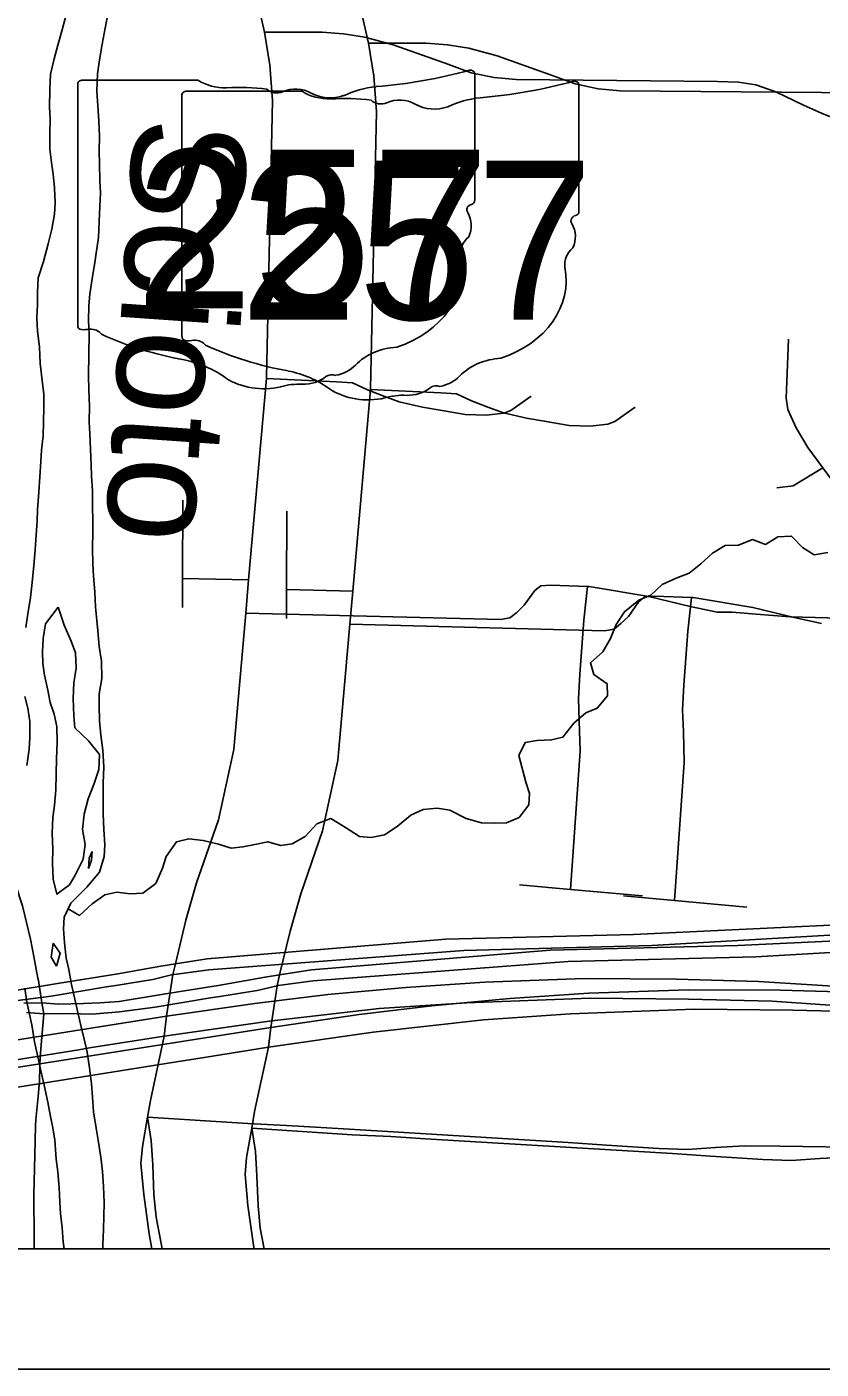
# Model space of a CAD drawing. Extents: x -38.2 to 41.9, y -4 to 24.9.
# Drawn here: x 5.147 to 5.806, y 14 to 15.114 of the extents above; entities that cross this region are included whole.
import ezdxf

# ---------------------------------------------------------------- set-up
doc = ezdxf.new("R2010")
doc.units = 0
for name, color, linetype in [('Default', 7, 'Continuous'), ('GM_X_City_Street', 7, 'Continuous'), ('GM_X_County_Road', 7, 'Continuous'), ('GM_X_Interchange_Ramps', 7, 'Continuous'), ('GM_X_Interstate_Location', 7, 'Continuous'), ('GM_X_Interstate_Route', 7, 'Continuous'), ('GM_X_Major_River', 7, 'Continuous'), ('GM_X_Major_River_Text', 7, 'Continuous'), ('GM_X_Minor_River', 7, 'Continuous'), ('GM_X_State_Location', 7, 'Continuous'), ('GM_X_State_Route', 7, 'Continuous'), ('GM_X_State_Shield', 7, 'Continuous'), ('GM_X_Township_Road_Text', 7, 'Continuous'), ('SC_Scratch1', 7, 'Continuous'), ('SH_Cut_Line', 7, 'Continuous'), ('SH_Data', 7, 'Continuous')]:
    doc.layers.add(name, color=color, linetype=linetype)

msp = doc.modelspace()

# ---------------------------------------------------------------- linework, layer by layer
at = {"layer": 'Default'}
msp.add_lwpolyline([(2.1, 14.1), (6.3118, 14.1)], dxfattribs=at)
at = {"layer": 'GM_X_City_Street'}
for p, q in [((5.2758, 14.6563), (5.3307, 14.6551)), ((5.2689, 14.3276), (5.2978, 14.3315)), ((5.2468, 14.2093), (5.3301, 14.2038))]:
    msp.add_line(p, q, dxfattribs=at)
for points in [[(5.8424, 14.6229), (5.8452, 14.6803), (5.8433, 14.6955), (5.8399, 14.7042), (5.8076, 14.7483), (5.7953, 14.765), (5.7856, 14.7815), (5.7786, 14.7967), (5.7773, 14.8059), (5.779, 14.8551)], [(5.3455, 14.8223), (5.4038, 14.8197), (5.417, 14.8187), (5.4294, 14.8129), (5.443, 14.8078), (5.4558, 14.8031), (5.4751, 14.7987), (5.4898, 14.7962), (5.5106, 14.7925), (5.528, 14.7919), (5.5428, 14.7936), (5.5485, 14.7958), (5.5653, 14.8078)], [(5.7695, 14.7316), (5.7831, 14.7333), (5.8076, 14.7483)], [(5.2757, 14.6324), (5.2758, 14.6563), (5.2761, 14.7215)], [(5.2964, 14.3406), (5.4946, 14.3569), (5.6505, 14.3609), (5.8256, 14.3691), (5.8543, 14.3717), (6.0007, 14.4027), (6.0132, 14.4096), (6.0207, 14.42), (6.0241, 14.432), (6.0357, 14.5222), (6.0468, 14.618), (6.0558, 14.7287)], [(5.2978, 14.3315), (5.5096, 14.3476), (5.6655, 14.3516), (5.8468, 14.3621), (5.909, 14.3746), (5.9996, 14.392), (6.0199, 14.4019), (6.0253, 14.4081), (6.0299, 14.4192), (6.034, 14.4306), (6.0558, 14.6186), (6.0639, 14.7286)], [(5.3283, 14.6277), (5.5398, 14.6222), (5.5477, 14.6236), (5.5535, 14.6281), (5.5596, 14.6341), (5.5685, 14.6465), (5.5734, 14.6502), (5.5814, 14.6509), (5.6121, 14.6498), (5.6136, 14.6497), (5.663, 14.6415), (5.6974, 14.6331), (5.72, 14.6283), (5.7322, 14.6285), (5.7522, 14.6267), (5.7806, 14.6245), (5.8424, 14.6229)], [(5.5981, 14.3982), (5.6061, 14.5129), (5.6053, 14.5383), (5.6048, 14.5565), (5.6058, 14.577), (5.609, 14.6217), (5.6121, 14.6498)], [(5.5556, 14.4021), (5.5981, 14.3982), (5.6579, 14.3928)], [(5.2189, 14.3277), (5.2237, 14.3285), (5.2579, 14.3346), (5.27, 14.3365), (5.2964, 14.3406)], [(5.0726, 14.3132), (5.0866, 14.3122), (5.107, 14.3126), (5.1207, 14.3132), (5.1368, 14.3142), (5.1736, 14.3204), (5.2189, 14.3277)], [(5.0741, 14.3042), (5.095, 14.3045), (5.1142, 14.304), (5.1369, 14.3057), (5.1667, 14.3097), (5.2126, 14.3174), (5.2204, 14.3186)], [(5.2204, 14.3186), (5.2513, 14.3235), (5.2679, 14.3275), (5.2689, 14.3276)], [(5.3301, 14.2038), (5.3623, 14.2023), (5.3911, 14.2005), (5.4282, 14.1983), (5.5962, 14.1881), (5.6279, 14.1859), (5.6713, 14.1832), (5.6952, 14.1824), (5.7186, 14.184), (5.7427, 14.1853), (5.772, 14.1852), (5.8481, 14.1841), (5.8593, 14.1836), (5.87, 14.1811), (5.8761, 14.179), (5.8824, 14.1763), (5.9, 14.1647)]]:
    msp.add_lwpolyline(points, dxfattribs=at)
at = {"layer": 'GM_X_County_Road'}
for points in [[(5.3439, 15.1099), (5.3917, 15.1099), (5.4094, 15.1086), (5.4272, 15.1058), (5.4507, 15.0994), (5.494, 15.084), (5.5155, 15.0762), (5.5346, 15.0721), (5.5529, 15.0705), (5.7202, 15.069), (5.7376, 15.0684), (5.752, 15.0661), (5.7687, 15.0604), (5.7915, 15.0494), (5.8064, 15.0425), (5.829, 15.0335), (5.8546, 15.026), (5.8736, 15.0224), (5.8844, 15.0204), (5.915, 15.0183), (5.9271, 15.0185)], [(2.1, 14.1), (6.3987, 14.1)]]:
    msp.add_lwpolyline(points, dxfattribs=at)
at = {"layer": 'GM_X_Interchange_Ramps'}
for p, q in [((5.1559, 14.2263), (5.1568, 14.2359)), ((5.1526, 14.1), (5.1525, 14.1088))]:
    msp.add_line(p, q, dxfattribs=at)
for points in [[(5.3333, 14.2001), (5.3357, 14.2138), (5.3472, 14.2673), (5.3491, 14.2837), (5.3544, 14.3183), (5.3565, 14.3273), (5.3651, 14.3636), (5.374, 14.3946), (5.3922, 14.4469), (5.4048, 14.5053), (5.4148, 14.6185), (5.4172, 14.6459), (5.4319, 14.8131), (5.432, 14.8139), (5.437, 15.0439), (5.4347, 15.0733), (5.4304, 15.1008), (5.4088, 15.196), (5.3965, 15.2805), (5.3824, 15.3769), (5.3431, 15.5052), (5.3219, 15.5919), (5.3018, 15.7026), (5.2596, 15.8714)], [(5.1557, 14.3247), (5.1522, 14.3425), (5.1495, 14.3569), (5.143, 14.3846), (5.1315, 14.4191), (5.1303, 14.423)], [(5.1582, 14.266), (5.1606, 14.295), (5.1591, 14.304), (5.1561, 14.3226), (5.1557, 14.3247)], [(5.1568, 14.2359), (5.1569, 14.2369), (5.1572, 14.2534), (5.1582, 14.266)], [(5.1531, 14.1775), (5.1537, 14.2022), (5.1541, 14.207), (5.1559, 14.2263)], [(5.3352, 14.1), (5.3347, 14.103), (5.3301, 14.1359), (5.3278, 14.1615), (5.329, 14.1757), (5.3333, 14.2001)], [(5.3436, 14.1), (5.3403, 14.1171), (5.3386, 14.1355), (5.3376, 14.1605), (5.3363, 14.1806), (5.3333, 14.2001)], [(5.1525, 14.1088), (5.1523, 14.1448), (5.1531, 14.1775)], [(2.1, 14.1), (6.3126, 14.1)], [(2.1, 14.1), (6.3995, 14.1)]]:
    msp.add_lwpolyline(points, dxfattribs=at)
at = {"layer": 'GM_X_Interstate_Location'}
for p, q in [((5.3622, 14.6471), (5.4172, 14.6459)), ((5.3553, 14.3184), (5.3843, 14.3223)), ((5.3333, 14.2001), (5.4166, 14.1946))]:
    msp.add_line(p, q, dxfattribs=at)
for points in [[(5.4319, 14.8131), (5.4903, 14.8105), (5.5035, 14.8096), (5.5159, 14.8037), (5.5295, 14.7986), (5.5423, 14.7939), (5.5615, 14.7895), (5.5763, 14.787), (5.597, 14.7833), (5.6145, 14.7827), (5.6292, 14.7844), (5.6349, 14.7867), (5.6518, 14.7986)], [(5.3621, 14.6232), (5.3622, 14.6471), (5.3625, 14.7123)], [(5.3829, 14.3314), (5.5811, 14.3477), (5.737, 14.3517), (5.912, 14.3599), (5.9407, 14.3625), (6.0872, 14.3935), (6.0997, 14.4004), (6.1072, 14.4108), (6.1106, 14.4228), (6.1221, 14.513), (6.1332, 14.6088), (6.1422, 14.7195)], [(5.3843, 14.3223), (5.596, 14.3384), (5.752, 14.3424), (5.9333, 14.3529), (5.9955, 14.3654), (6.0861, 14.3828), (6.1063, 14.3927), (6.1118, 14.3989), (6.1164, 14.41), (6.1205, 14.4214), (6.1423, 14.6094), (6.1504, 14.7194)], [(5.4148, 14.6185), (5.6262, 14.613), (5.6342, 14.6144), (5.6399, 14.6189), (5.6461, 14.6249), (5.6549, 14.6373), (5.6599, 14.641), (5.6679, 14.6417), (5.6985, 14.6406), (5.7, 14.6405), (5.7495, 14.6323), (5.7839, 14.6239), (5.8065, 14.6191)], [(5.6845, 14.389), (5.6926, 14.5037), (5.6918, 14.5291), (5.6912, 14.5473), (5.6923, 14.5678), (5.6955, 14.6125), (5.6985, 14.6406)], [(5.6421, 14.393), (5.6845, 14.389), (5.7444, 14.3836)], [(5.3054, 14.3185), (5.3102, 14.3193), (5.3444, 14.3254), (5.3565, 14.3273), (5.3829, 14.3314)], [(5.1591, 14.304), (5.1731, 14.303), (5.1935, 14.3034), (5.2072, 14.304), (5.2233, 14.3051), (5.26, 14.3112), (5.3054, 14.3185)], [(5.1606, 14.295), (5.1815, 14.2953), (5.2007, 14.2948), (5.2234, 14.2965), (5.2532, 14.3005), (5.2991, 14.3082), (5.3068, 14.3094)], [(5.3068, 14.3094), (5.3378, 14.3143), (5.3544, 14.3183), (5.3553, 14.3184)], [(5.1439, 14.3039), (5.1591, 14.304)], [(5.1461, 14.2961), (5.1606, 14.295)], [(5.4166, 14.1946), (5.4488, 14.1931), (5.4776, 14.1913), (5.5146, 14.1891), (5.6827, 14.1789), (5.7144, 14.1767), (5.7577, 14.174), (5.7817, 14.1732), (5.8051, 14.1749), (5.8292, 14.1761), (5.8585, 14.176), (5.9346, 14.1749), (5.9458, 14.1744), (5.9565, 14.1719), (5.9626, 14.1698), (5.9689, 14.1671), (5.9865, 14.1555)]]:
    msp.add_lwpolyline(points, dxfattribs=at)
at = {"layer": 'GM_X_Interstate_Route'}
for p, q in [((5.6049, 14.961), (5.6049, 15.0657)), ((5.2753, 15.0573), (5.2753, 14.8572)), ((5.3751, 15.0608), (5.2786, 15.0608)), ((5.6049, 14.9611), (5.6049, 14.961))]:
    msp.add_line(p, q, dxfattribs=at)
for points in [[(4.5482, 14.1), (4.592, 14.1228), (4.6275, 14.1399), (4.6898, 14.1662), (4.7253, 14.1794), (4.7849, 14.2005), (4.8423, 14.2176), (4.9055, 14.2332), (4.9627, 14.2451), (5.0531, 14.2597), (5.0707, 14.2626), (5.2626, 14.2929), (5.336, 14.3036), (5.3966, 14.3109), (5.4613, 14.3168), (5.5268, 14.3212), (5.6095, 14.3242), (5.6861, 14.3238), (5.7541, 14.3218), (5.8295, 14.3172)], [(5.1897, 14.2651), (5.1986, 14.2666), (5.2607, 14.2765), (5.3478, 14.289), (5.4392, 14.2993), (5.5116, 14.3041), (5.6143, 14.3079), (5.6961, 14.3072), (5.7656, 14.3055), (5.8413, 14.3002), (6.0492, 14.2842), (6.1313, 14.2778), (6.2595, 14.2677), (6.3189, 14.265)], [(5.0705, 14.2461), (5.0803, 14.2477), (5.1897, 14.2651)]]:
    msp.add_lwpolyline(points, dxfattribs=at)
for centre, major_axis, start_param, end_param in [((5.4875, 15.3336), (0.3495, 0), 4.814394, 5.042369), ((5.6013, 15.0662), (0.00367, 0), 6.141152, 7.989035), ((5.2791, 15.0578), (0.00382, 0), 1.712693, 3.28349), ((5.3981, 15.084), (0.037, 0), 4.042523, 4.731795), ((5.4104, 14.9484), (0.133, 0), 1.404758, 1.657858), ((5.4562, 15.0357), (0.0222, 0), 0.950623, 2.079405), ((5.5321, 14.9996), (0.0703, 0), 1.699011, 2.107814), ((5.4406, 15.0588), (0.0107, 0), 3.836095, 5.185415), ((5.4849, 15.0674), (0.0267, 0), 4.081561, 5.145723), ((5.6041, 14.9534), (0.00568, 0), 1.883978, 3.671073), ((5.601, 14.9606), (0.00393, 0), 5.05454, 6.418171), ((5.568, 14.9401), (0.0341, 0), 5.934695, 6.695948), ((5.6181, 14.9172), (0.0248, 0), 2.387724, 3.262537), ((5.5071, 14.9039), (0.0874, 0), 5.101752, 6.440018), ((5.2792, 14.8568), (0.00385, 0), 3.00124, 4.508301), ((5.2797, 14.8772), (0.0294, 0), 4.665946, 4.897461), ((5.2858, 14.8457), (0.0106, 0), 0.519207, 1.627899), ((5.4196, 15.0255), (0.2524, 0), 4.195997, 4.488961), ((5.544, 14.801), (0.0479, 0), 1.647645, 2.488434), ((5.3443, 14.7673), (0.079, 0), 0.823519, 1.323587), ((5.4833, 14.8378), (0.0282, 0), 4.937069, 5.64225), ((5.4297, 14.8447), (0.0501, 0), 4.026481, 4.996735), ((5.4624, 14.8297), (0.0267, 0), 4.691044, 5.507374), ((5.4865, 14.8103), (0.00752, 0), 1.147584, 2.315152), ((5.4587, 14.7755), (0.0412, 0), 1.495662, 1.94098)]:
    msp.add_ellipse(centre, major_axis=major_axis, ratio=0.8, start_param=start_param, end_param=end_param, dxfattribs=at)
at = {"layer": 'GM_X_Major_River'}
for points in [[(5.1789, 15.1232), (5.1752, 15.11), (5.1723, 15.0991), (5.1691, 15.0877), (5.1662, 15.0749), (5.1655, 15.0624), (5.1652, 15.0476), (5.1658, 15.0381), (5.1655, 15.0252), (5.1657, 15.0127), (5.167, 15.0016), (5.1683, 14.9921), (5.1696, 14.9807), (5.1701, 14.9682), (5.1695, 14.9587), (5.1674, 14.9462), (5.1641, 14.9341), (5.1604, 14.9194), (5.156, 14.9058), (5.1553, 14.894), (5.1555, 14.8842), (5.1549, 14.8728), (5.1555, 14.8618), (5.1571, 14.8485), (5.1576, 14.8348), (5.1592, 14.8207), (5.1605, 14.8093), (5.1606, 14.7979), (5.1602, 14.7748), (5.1588, 14.763), (5.1582, 14.7535), (5.1572, 14.7407), (5.1566, 14.7281), (5.1555, 14.7137), (5.155, 14.7039), (5.1543, 14.6925), (5.1533, 14.68), (5.1523, 14.6671), (5.1509, 14.6531), (5.1495, 14.6406), (5.1474, 14.627), (5.1456, 14.6156)], [(5.2094, 14.1642), (5.2081, 14.176), (5.2057, 14.1901), (5.204, 14.2), (5.202, 14.2137), (5.2011, 14.2259), (5.2002, 14.2369), (5.1986, 14.2502), (5.1966, 14.2631), (5.1945, 14.2727), (5.1913, 14.2853), (5.1882, 14.2986), (5.1858, 14.3097), (5.1837, 14.3192), (5.1813, 14.3318), (5.1792, 14.3413), (5.1779, 14.3538), (5.177, 14.3656), (5.1776, 14.3751), (5.1831, 14.3868), (5.1963, 14.4002), (5.2068, 14.4125), (5.2108, 14.4257), (5.2114, 14.4352), (5.2105, 14.4481), (5.21, 14.461), (5.2099, 14.4736), (5.2098, 14.4868), (5.2104, 14.4997), (5.2095, 14.5138), (5.2079, 14.5264), (5.207, 14.5381), (5.2065, 14.5511), (5.2067, 14.5605), (5.2088, 14.5734), (5.2084, 14.5878), (5.2067, 14.6), (5.2055, 14.6129), (5.2036, 14.6327), (5.2031, 14.6449), (5.2018, 14.6586), (5.2012, 14.6681), (5.2011, 14.6814), (5.2014, 14.695), (5.2012, 14.7049), (5.2011, 14.7159), (5.201, 14.7292), (5.2001, 14.7413), (5.1999, 14.7508), (5.1994, 14.7638), (5.1989, 14.7763), (5.1983, 14.7865), (5.1986, 14.7994), (5.1981, 14.8127), (5.1976, 14.8249), (5.1982, 14.8594), (5.1977, 14.8704), (5.198, 14.8826), (5.1989, 14.8924), (5.2007, 14.9053), (5.2028, 14.9167), (5.2041, 14.9265), (5.2059, 14.9394), (5.2066, 14.9526), (5.2072, 14.9652), (5.2078, 14.9765), (5.2072, 14.9868), (5.2068, 15.0005), (5.2066, 15.0111), (5.2068, 15.0236), (5.2063, 15.0362), (5.2054, 15.0487), (5.2046, 15.0612), (5.2052, 15.0753), (5.207, 15.087), (5.2091, 15.0999), (5.2117, 15.1131), (5.2138, 15.1248)], [(5.1725, 14.6326), (5.162, 14.6187), (5.1602, 14.6066), (5.1596, 14.5956), (5.1598, 14.5857), (5.1611, 14.5762), (5.1639, 14.5636), (5.166, 14.5534), (5.1692, 14.5438), (5.1713, 14.5335), (5.1718, 14.5198), (5.1711, 14.507), (5.1706, 14.4808), (5.1696, 14.4683), (5.1682, 14.458), (5.1676, 14.4448), (5.1681, 14.4319), (5.1679, 14.4197), (5.1684, 14.4068), (5.1715, 14.3942), (5.1819, 14.402)], [(5.1819, 14.402), (5.1866, 14.4102), (5.1933, 14.4234), (5.1951, 14.4355), (5.1927, 14.4481), (5.1941, 14.4606), (5.1974, 14.4734), (5.2025, 14.4862), (5.2062, 14.4979), (5.2068, 14.5101), (5.1976, 14.5216), (5.1864, 14.5325), (5.1855, 14.5424), (5.185, 14.5568), (5.1856, 14.5697), (5.1874, 14.5818), (5.1869, 14.5947), (5.1833, 14.6043), (5.1775, 14.6177), (5.1725, 14.6326)], [(5.1448, 14.5583), (5.1473, 14.5488), (5.149, 14.5377), (5.1491, 14.5241), (5.1485, 14.5146), (5.1464, 14.501)], [(5.1977, 14.4157), (5.2001, 14.4225), (5.2007, 14.4297)], [(5.2007, 14.4297), (5.1983, 14.4241), (5.1977, 14.4157)], [(5.1684, 14.3537), (5.1667, 14.3419), (5.1711, 14.3346)], [(5.1711, 14.3346), (5.1743, 14.3452), (5.1684, 14.3537)], [(5.1449, 14.3162), (5.1466, 14.3047), (5.1508, 14.2857), (5.1528, 14.2716), (5.1556, 14.2594), (5.158, 14.2491), (5.1608, 14.2358), (5.1639, 14.2216), (5.1663, 14.2098), (5.168, 14.2003), (5.1697, 14.19), (5.1709, 14.1744), (5.1722, 14.1638)], [(5.1722, 14.1638), (5.1735, 14.1509), (5.174, 14.1387), (5.1746, 14.1292), (5.1758, 14.1174), (5.1767, 14.1056), (5.1774, 14.1)], [(5.2095, 14.1), (5.2097, 14.1035), (5.2103, 14.116), (5.2108, 14.138), (5.2103, 14.1517), (5.2094, 14.1642)]]:
    msp.add_lwpolyline(points, dxfattribs=at)
at = {"layer": 'GM_X_Minor_River'}
msp.add_lwpolyline([(5.1809, 14.382), (5.1903, 14.3766), (5.2007, 14.3864), (5.2114, 14.3938), (5.2213, 14.3959), (5.2323, 14.3946), (5.2429, 14.3952), (5.2536, 14.4031), (5.2591, 14.4159), (5.2622, 14.4257), (5.2707, 14.4377), (5.281, 14.4403), (5.2931, 14.4389), (5.3056, 14.4357), (5.3162, 14.4325), (5.326, 14.4335), (5.3359, 14.4356), (5.3466, 14.4378), (5.3575, 14.4346), (5.367, 14.436), (5.3777, 14.4423), (5.3873, 14.4527), (5.3991, 14.4571), (5.4112, 14.4497), (5.4228, 14.4423), (5.4326, 14.4414), (5.4437, 14.4436), (5.454, 14.4506), (5.4655, 14.46), (5.4758, 14.4647), (5.4872, 14.4657), (5.4978, 14.464), (5.5113, 14.457), (5.5242, 14.4534), (5.5348, 14.4532), (5.545, 14.4535), (5.5553, 14.4579), (5.5634, 14.4684), (5.5639, 14.4779), (5.561, 14.4874), (5.5552, 14.5095), (5.5603, 14.5201), (5.5702, 14.5219), (5.5823, 14.5224), (5.5918, 14.5246), (5.6007, 14.5362), (5.6107, 14.5448), (5.6202, 14.5488), (5.6287, 14.559), (5.6284, 14.5689), (5.6175, 14.5766), (5.6146, 14.5862), (5.625, 14.5955), (5.6312, 14.6064), (5.6359, 14.6181), (5.6429, 14.6287), (5.6548, 14.6384), (5.6647, 14.6424), (5.6743, 14.6514), (5.6857, 14.6565), (5.6967, 14.6609), (5.7063, 14.6684), (5.7159, 14.6774), (5.7266, 14.6837), (5.7376, 14.6839), (5.7491, 14.6887), (5.76, 14.6847), (5.7703, 14.691), (5.7817, 14.6916), (5.7907, 14.682), (5.8004, 14.6761), (5.8118, 14.6779)], dxfattribs=at)
at = {"layer": 'GM_X_State_Route'}
for points in [[(5.2468, 14.2093), (5.2492, 14.223), (5.2607, 14.2765), (5.2626, 14.2929), (5.2679, 14.3275), (5.27, 14.3365), (5.2787, 14.3728), (5.2875, 14.4038), (5.3057, 14.4561), (5.3183, 14.5145), (5.3283, 14.6277), (5.3307, 14.6551), (5.3455, 14.8223), (5.3455, 14.8231), (5.3506, 15.0531), (5.3482, 15.0825), (5.3439, 15.1099), (5.3224, 15.2052), (5.31, 15.2897), (5.296, 15.3861), (5.2566, 15.5144), (5.2354, 15.6011), (5.2154, 15.7118), (5.1732, 15.8806)], [(5.2504, 14.1), (5.2482, 14.1122), (5.2436, 14.1451), (5.2413, 14.1707), (5.2425, 14.1848), (5.2468, 14.2093)], [(5.259, 14.1), (5.2538, 14.1263), (5.2521, 14.1447), (5.2511, 14.1697), (5.2498, 14.1898), (5.2468, 14.2093)]]:
    msp.add_lwpolyline(points, dxfattribs=at)
at = {"layer": 'GM_X_State_Shield'}
for p, q in [((5.1889, 15.0665), (5.1889, 14.8664)), ((5.2886, 15.07), (5.1921, 15.07)), ((5.5185, 14.9702), (5.5185, 15.0749)), ((5.5184, 14.9703), (5.5185, 14.9702))]:
    msp.add_line(p, q, dxfattribs=at)
for centre, major_axis, start_param, end_param in [((5.401, 15.3428), (0.3495, 0), 4.814394, 5.042369), ((5.5148, 15.0754), (0.00367, 0), 6.141152, 7.989035), ((5.1926, 15.0669), (0.00382, 0), 1.712693, 3.28349), ((5.3116, 15.0932), (0.037, 0), 4.042523, 4.731795), ((5.3239, 14.9576), (0.133, 0), 1.404758, 1.657858), ((5.3541, 15.068), (0.0107, 0), 3.836095, 5.185415), ((5.3698, 15.0449), (0.0222, 0), 0.950623, 2.079405), ((5.3984, 15.0766), (0.0267, 0), 4.081561, 5.145723), ((5.4456, 15.0088), (0.0703, 0), 1.699011, 2.107814), ((5.5176, 14.9625), (0.00568, 0), 1.883978, 3.671073), ((5.5145, 14.9698), (0.00393, 0), 5.05454, 6.418171), ((5.4815, 14.9493), (0.0341, 0), 5.934695, 6.695948), ((5.5316, 14.9264), (0.0248, 0), 2.387724, 3.262537), ((5.4206, 14.9131), (0.0874, 0), 5.101752, 6.440018), ((5.1927, 14.866), (0.00385, 0), 3.00124, 4.508301), ((5.1933, 14.8864), (0.0294, 0), 4.665946, 4.897461), ((5.1993, 14.8549), (0.0106, 0), 0.519207, 1.627899), ((5.3331, 15.0347), (0.2524, 0), 4.195997, 4.488961), ((5.4575, 14.8102), (0.0479, 0), 1.647645, 2.488434), ((5.2579, 14.7765), (0.079, 0), 0.823519, 1.323587), ((5.3968, 14.847), (0.0282, 0), 4.937069, 5.64225), ((5.3433, 14.8539), (0.0501, 0), 4.026481, 4.996735), ((5.3759, 14.8389), (0.0267, 0), 4.691044, 5.507374), ((5.4, 14.8195), (0.00752, 0), 1.147584, 2.315152), ((5.3722, 14.7847), (0.0412, 0), 1.495662, 1.94098)]:
    msp.add_ellipse(centre, major_axis=major_axis, ratio=0.8, start_param=start_param, end_param=end_param, dxfattribs=at)
at = {"layer": 'GM_X_Township_Road_Text'}
msp.add_lwpolyline([(5.4304, 15.1008), (5.4782, 15.1008), (5.4959, 15.0994), (5.5136, 15.0967), (5.5372, 15.0902), (5.5805, 15.0748), (5.602, 15.067), (5.6211, 15.0629), (5.6394, 15.0613), (5.8067, 15.0598), (5.8241, 15.0592), (5.8385, 15.0569), (5.8551, 15.0512), (5.878, 15.0402), (5.8929, 15.0333), (5.9155, 15.0243), (5.9411, 15.0168), (5.9601, 15.0133), (5.9709, 15.0112), (6.0014, 15.0091), (6.0135, 15.0094)], dxfattribs=at)
at = {"layer": 'SC_Scratch1'}
msp.add_line((5.153, 14.2363), (5.1569, 14.2369), dxfattribs=at)
for points in [[(4.6523, 14.1), (4.6785, 14.1136), (4.714, 14.1307), (4.7763, 14.157), (4.8118, 14.1702), (4.8713, 14.1913), (4.9288, 14.2084), (4.992, 14.224), (5.0492, 14.2359), (5.1396, 14.2506), (5.1572, 14.2534), (5.3491, 14.2837), (5.4225, 14.2944), (5.483, 14.3017), (5.5477, 14.3076), (5.6133, 14.312), (5.696, 14.315), (5.7726, 14.3146), (5.8405, 14.3126)], [(5.2761, 14.256), (5.2851, 14.2574), (5.3472, 14.2673), (5.4343, 14.2798), (5.5257, 14.2901), (5.5981, 14.2949), (5.7007, 14.2987), (5.7826, 14.298), (5.8521, 14.2963), (5.9277, 14.291), (6.1357, 14.275), (6.2178, 14.2686), (6.346, 14.2585), (6.4054, 14.2558)], [(5.1569, 14.2369), (5.1668, 14.2385), (5.2761, 14.256)], [(4.6871, 14.1), (4.6921, 14.1026), (4.7276, 14.1197), (4.7899, 14.146), (4.8254, 14.1592), (4.8833, 14.1785), (4.9335, 14.1934), (4.9902, 14.2076), (5.0539, 14.2204), (5.153, 14.2363)]]:
    msp.add_lwpolyline(points, dxfattribs=at)
at = {"layer": 'SH_Cut_Line'}
msp.add_lwpolyline([(2.1, 14.1), (8.9, 14.1)], dxfattribs=at)
at = {"layer": 'SH_Data'}
for p, q in [((2.1, 14.1), (8.9, 14.1)), ((2, 14), (9, 14))]:
    msp.add_line(p, q, dxfattribs=at)

# ---------------------------------------------------------------- texts
at = {"layer": 'GM_X_Interstate_Route'}
msp.add_text('257', height=0.13184, dxfattribs=at).set_placement((5.3232, 14.8713))
at = {"layer": 'GM_X_Major_River_Text'}
msp.add_text('Scioto', height=0.09469, rotation=266.0044, dxfattribs=at).set_placement((5.2362, 15.0405))
at = {"layer": 'GM_X_State_Location'}
for s, p in [('s', (5.35, 14.9532)), ('r', (5.3499, 14.9532))]:
    msp.add_text(s, height=0.000189, dxfattribs=at).set_placement(p)
msp.add_text('257', height=0.000189, rotation=0, dxfattribs=at).set_placement((5.2831, 14.9394))
at = {"layer": 'GM_X_State_Shield'}
msp.add_text('257', height=0.13184, dxfattribs=at).set_placement((5.2367, 14.8805))

doc.saveas('drawing.dxf')
